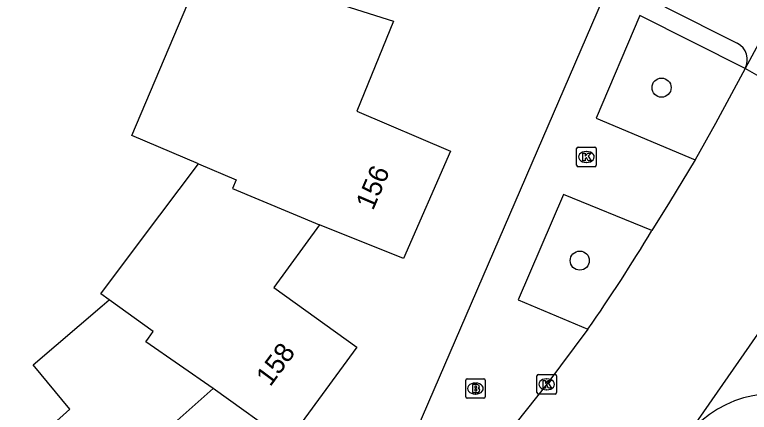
# Model space of a CAD drawing. Extents: x 162880 to 165536, y 384011 to 385179.
# Drawn here: x 164302.72 to 164340.31, y 384563.13 to 384583.49 of the extents above; entities that cross this region are included whole.
import ezdxf

# ---------------------------------------------------------------- set-up
doc = ezdxf.new("R2010")
doc.units = 0
for name, color, linetype in [('IMGEO_Boom', 7, 'Continuous'), ('IMGEO_Brandkraan', 7, 'Continuous'), ('IMGEO_Kolk', 7, 'Continuous'), ('IMGEO_Pand', 7, 'Continuous'), ('IMGEO_Pand_nummerreeks', 7, 'Continuous'), ('IMGEO_Rijbaan_lokaal_gesloten', 7, 'Continuous'), ('IMGEO_Voetpad_open', 7, 'Continuous')]:
    doc.layers.add(name, color=color, linetype=linetype)

msp = doc.modelspace()

# ---------------------------------------------------------------- linework, layer by layer
at = {"layer": 'IMGEO_Boom'}
for centre in [(164335.824, 384579.756), (164331.638, 384570.902)]:
    msp.add_circle(centre, 0.489, dxfattribs=at)
at = {"layer": 'IMGEO_Brandkraan'}
for p, q in [((164325.801, 384563.926), (164325.801, 384564.778)), ((164325.876, 384564.852), (164326.728, 384564.852)), ((164326.289, 384564.632), (164326.314, 384564.632)), ((164326.802, 384564.778), (164326.802, 384563.926)), ((164326.728, 384563.852), (164325.876, 384563.852)), ((164326.312, 384564.072), (164326.287, 384564.072))]:
    msp.add_line(p, q, dxfattribs=at)
for points in [[(164325.801, 384563.926), (164325.801, 384564.778)], [(164325.876, 384564.852), (164326.728, 384564.852)], [(164326.149, 384564.552), (164326.149, 384564.152), (164326.362, 384564.152)], [(164326.38, 384564.552), (164326.149, 384564.552)], [(164326.802, 384564.778), (164326.802, 384563.926)], [(164326.328, 384564.471), (164326.274, 384564.471), (164326.274, 384564.395)], [(164326.274, 384564.395), (164326.327, 384564.395)], [(164326.336, 384564.319), (164326.274, 384564.319), (164326.274, 384564.238)], [(164326.274, 384564.238), (164326.336, 384564.238)], [(164326.728, 384563.852), (164325.876, 384563.852)]]:
    msp.add_lwpolyline(points, dxfattribs=at)
for centre, radius, start, end in [((164325.878, 384564.776), 0.0765, 91.552, 178.448), ((164325.878, 384564.776), 0.0765, 91.552, 178.448), ((164326.384, 384564.407), 0.145, 59.4692, 91.5367), ((164326.409, 384564.454), 0.0922, 285.5137, 58.1501), ((164326.726, 384564.776), 0.0765, 1.552, 88.448), ((164326.726, 384564.776), 0.0765, 1.552, 88.448), ((164326.329, 384564.433), 0.0379, 267.8285, 90.9355), ((164326.337, 384564.278), 0.0404, 269.8759, 90.5077), ((164326.368, 384564.403), 0.251, 268.6676, 293.5347), ((164326.414, 384564.262), 0.105, 301.3115, 78.989), ((164325.878, 384563.928), 0.0765, 181.552, 268.448), ((164325.878, 384563.928), 0.0765, 181.552, 268.448), ((164326.726, 384563.928), 0.0765, 271.552, 358.448), ((164326.726, 384563.928), 0.0765, 271.552, 358.448)]:
    msp.add_arc(centre, radius, start, end, dxfattribs=at)
for centre, major_axis, ratio, start_param, end_param in [((164326.288, 384564.352), (-0.387, 0.002), 0.722429, 4.712389, 7.853982), ((164326.313, 384564.352), (-0.39, 0.002), 0.717154, 1.570796, 4.712389)]:
    msp.add_ellipse(centre, major_axis=major_axis, ratio=ratio, start_param=start_param, end_param=end_param, dxfattribs=at)
at = {"layer": 'IMGEO_Kolk'}
for p, q in [((164331.478, 384575.782), (164331.478, 384576.634)), ((164331.553, 384576.708), (164332.405, 384576.708)), ((164332.479, 384576.634), (164332.479, 384575.782)), ((164331.966, 384576.488), (164331.991, 384576.488)), ((164331.989, 384575.928), (164331.964, 384575.928)), ((164332.405, 384575.708), (164331.553, 384575.708)), ((164329.445, 384564.143), (164329.445, 384564.995)), ((164329.52, 384565.069), (164330.372, 384565.069)), ((164330.446, 384564.995), (164330.446, 384564.143)), ((164329.933, 384564.849), (164329.958, 384564.849)), ((164329.956, 384564.289), (164329.931, 384564.289)), ((164330.372, 384564.069), (164329.52, 384564.069))]:
    msp.add_line(p, q, dxfattribs=at)
for points in [[(164331.478, 384575.782), (164331.478, 384576.634)], [(164331.553, 384576.708), (164332.405, 384576.708)], [(164332.479, 384576.634), (164332.479, 384575.782)], [(164331.799, 384576.408), (164331.922, 384576.408), (164331.922, 384576.257), (164332.052, 384576.408), (164332.216, 384576.408), (164332.07, 384576.257), (164332.223, 384576.008), (164332.071, 384576.008), (164331.986, 384576.172), (164331.922, 384576.105), (164331.922, 384576.008), (164331.799, 384576.008), (164331.799, 384576.408)], [(164332.405, 384575.708), (164331.553, 384575.708)], [(164329.445, 384564.143), (164329.445, 384564.995)], [(164329.52, 384565.069), (164330.372, 384565.069)], [(164330.446, 384564.995), (164330.446, 384564.143)], [(164329.766, 384564.769), (164329.889, 384564.769), (164329.889, 384564.618), (164330.019, 384564.769), (164330.183, 384564.769), (164330.037, 384564.618), (164330.19, 384564.369), (164330.038, 384564.369), (164329.953, 384564.533), (164329.889, 384564.466), (164329.889, 384564.369), (164329.766, 384564.369), (164329.766, 384564.769)], [(164330.372, 384564.069), (164329.52, 384564.069)]]:
    msp.add_lwpolyline(points, dxfattribs=at)
for centre, start, end in [((164331.555, 384576.632), 91.552, 178.448), ((164331.555, 384576.632), 91.552, 178.448), ((164332.403, 384576.632), 1.552, 88.448), ((164332.403, 384576.632), 1.552, 88.448), ((164331.555, 384575.784), 181.552, 268.448), ((164331.555, 384575.784), 181.552, 268.448), ((164332.403, 384575.784), 271.552, 358.448), ((164332.403, 384575.784), 271.552, 358.448), ((164329.522, 384564.993), 91.552, 178.448), ((164329.522, 384564.993), 91.552, 178.448), ((164330.37, 384564.993), 1.552, 88.448), ((164330.37, 384564.993), 1.552, 88.448), ((164329.522, 384564.145), 181.552, 268.448), ((164329.522, 384564.145), 181.552, 268.448), ((164330.37, 384564.145), 271.552, 358.448), ((164330.37, 384564.145), 271.552, 358.448)]:
    msp.add_arc(centre, 0.0765, start, end, dxfattribs=at)
for centre, major_axis, ratio, start_param, end_param in [((164331.965, 384576.208), (-0.387, 0.002), 0.722429, 4.712389, 7.853982), ((164331.99, 384576.208), (-0.39, 0.002), 0.717154, 1.570796, 4.712389), ((164329.932, 384564.569), (-0.387, 0.002), 0.722429, 4.712389, 7.853982), ((164329.957, 384564.569), (-0.39, 0.002), 0.717154, 1.570796, 4.712389)]:
    msp.add_ellipse(centre, major_axis=major_axis, ratio=ratio, start_param=start_param, end_param=end_param, dxfattribs=at)
at = {"layer": 'IMGEO_Pand'}
for points in [[(164312.133, 384575.86), (164308.714, 384577.309), (164312.544, 384586.329)], [(164319.573, 384583.969), (164322.114, 384583.167), (164320.23, 384578.554), (164325.026, 384576.513), (164322.622, 384571.008), (164318.321, 384572.735)], [(164307.56, 384568.893), (164307.135, 384569.196), (164309.168, 384571.906), (164312.133, 384575.86)], [(164312.133, 384575.86), (164314.063, 384575.042), (164313.871, 384574.59), (164318.321, 384572.735)], [(164318.321, 384572.735), (164315.977, 384569.53), (164320.233, 384566.475), (164316.686, 384561.628), (164312.875, 384564.356)], [(164312.875, 384564.356), (164309.958, 384561.761), (164313.379, 384557.737), (164308.856, 384553.779), (164302.874, 384560.885), (164305.55, 384563.29), (164303.667, 384565.559), (164307.195, 384568.58), (164307.56, 384568.893)], [(164312.875, 384564.356), (164309.426, 384566.747), (164309.565, 384566.936), (164309.806, 384567.264), (164307.56, 384568.893)]]:
    msp.add_lwpolyline(points, dxfattribs=at)
at = {"layer": 'IMGEO_Rijbaan_lokaal_gesloten'}
for points in [[(164344.513, 384588.929), (164340.104, 384580.734)], [(164340.104, 384580.734), (164338.582, 384577.92), (164337.538, 384576.068)], [(164341.421, 384579.992), (164340.104, 384580.734)], [(164337.538, 384576.068), (164336.233, 384573.888), (164335.332, 384572.438)], [(164337.174, 384561.99), (164345.968, 384574.645)], [(164332.058, 384567.39), (164329.946, 384564.569), (164327.306, 384561.255)]]:
    msp.add_lwpolyline(points, dxfattribs=at)
for centre, radius, start, end in [((164248.158, 384625.391), 101.997, 325.34344, 328.7238), ((164341.604, 384558.379), 5.715, 61.5681, 140.8175)]:
    msp.add_arc(centre, radius, start, end, dxfattribs=at)
at = {"layer": 'IMGEO_Voetpad_open'}
for points in [[(164289.768, 384534.7), (164291.477, 384535.954), (164309.602, 384548.644), (164322.198, 384559.899), (164322.408, 384560.17), (164322.494, 384560.391), (164335.312, 384590.058), (164348.766, 384620.706), (164354.011, 384618.805), (164357.798, 384629.685), (164376.258, 384683.505)], [(164335.994, 384583.898), (164339.699, 384582.027)], [(164340.104, 384580.734), (164334.714, 384583.454), (164332.477, 384578.197), (164337.538, 384576.068)], [(164335.332, 384572.438), (164330.8, 384574.293), (164328.492, 384568.885), (164332.058, 384567.39)]]:
    msp.add_lwpolyline(points, dxfattribs=at)
msp.add_arc((164339.251, 384581.177), 0.961, 332.5663, 62.2174, dxfattribs=at)

# ---------------------------------------------------------------- texts
at = {"layer": 'IMGEO_Pand_nummerreeks'}
for s, rotation, p in [('156', 66.8871, (164321.058, 384573.432)), ('158', 53.5773, (164315.8, 384564.41))]:
    msp.add_text(s, height=1, rotation=rotation, dxfattribs=at).set_placement(p)

doc.saveas('drawing.dxf')
